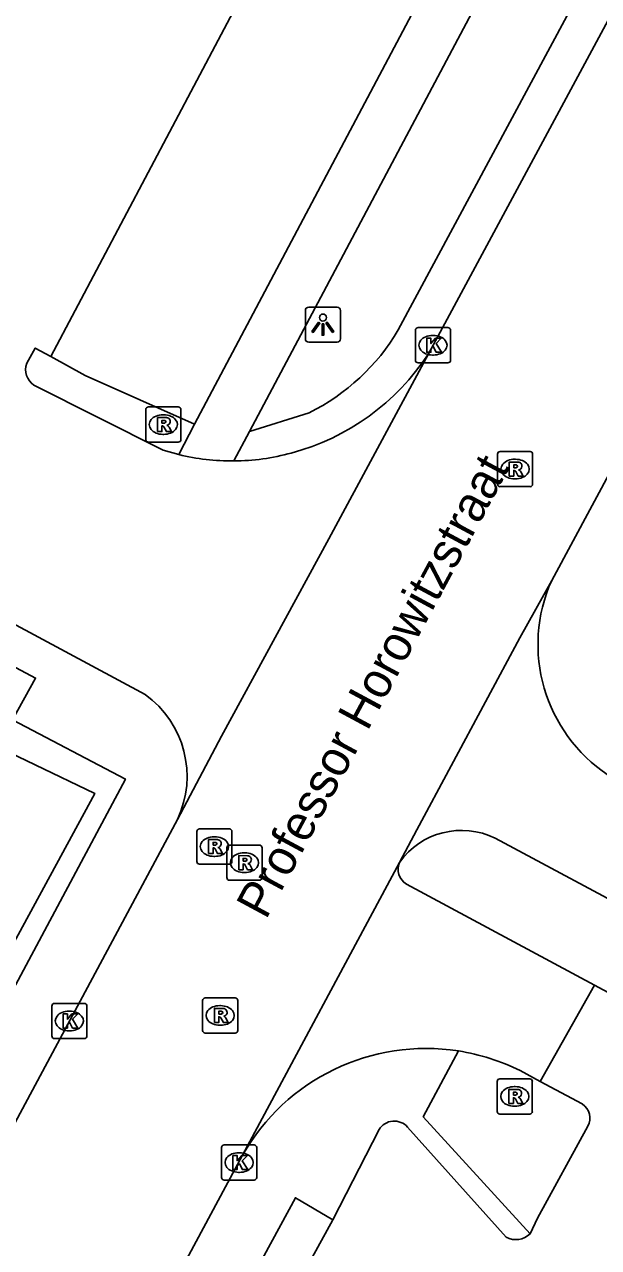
# Model space of a CAD drawing. Extents: x 159489 to 160304, y 383826 to 384530.
# Drawn here: x 159924.1 to 159940.44, y 383967.45 to 384002.25 of the extents above; entities that cross this region are included whole.
import ezdxf

# ---------------------------------------------------------------- set-up
doc = ezdxf.new("R2010")
doc.units = 0
for name, color, linetype in [('IMGEO_Groenvoorziening', 7, 'Continuous'), ('IMGEO_Haag', 7, 'Continuous'), ('IMGEO_Kolk', 7, 'Continuous'), ('IMGEO_Lichtpunt', 7, 'Continuous'), ('IMGEO_Openbare_ruimte_label', 7, 'Continuous'), ('IMGEO_Parkeervlak_open', 7, 'Continuous'), ('IMGEO_Rijbaan_lokaal_gesloten', 7, 'Continuous'), ('IMGEO_Rijbaan_lokaal_open', 7, 'Continuous'), ('IMGEO_Rioolput', 7, 'Continuous'), ('IMGEO_Voetpad_open', 7, 'Continuous')]:
    doc.layers.add(name, color=color, linetype=linetype)

msp = doc.modelspace()

# ---------------------------------------------------------------- linework, layer by layer
at = {"layer": 'IMGEO_Groenvoorziening'}
msp.add_lwpolyline([(159922.762, 383983.587), (159923.422, 383983.268), (159922.699, 383982), (159926.104, 383980.377), (159914.162, 383958.38), (159910.232, 383960.503)], dxfattribs=at)
at = {"layer": 'IMGEO_Haag'}
for points in [[(159957.247, 384035.433), (159934.742, 383993.562)], [(159932.203, 383991.204), (159930.506, 383990.674)]]:
    msp.add_lwpolyline(points, dxfattribs=at)
msp.add_arc((159929.469, 383996.694), 6.133, 296.4748, 329.2916, dxfattribs=at)
at = {"layer": 'IMGEO_Kolk'}
for p, q in [((159935.228, 383992.702), (159935.228, 383993.554)), ((159935.303, 383993.628), (159936.155, 383993.628)), ((159935.716, 383993.408), (159935.741, 383993.408)), ((159936.229, 383993.554), (159936.229, 383992.702)), ((159935.739, 383992.848), (159935.714, 383992.848)), ((159936.155, 383992.628), (159935.303, 383992.628)), ((159924.879, 383973.474), (159924.879, 383974.326)), ((159924.954, 383974.4), (159925.806, 383974.4)), ((159925.88, 383974.326), (159925.88, 383973.474)), ((159925.367, 383974.18), (159925.392, 383974.18)), ((159925.39, 383973.62), (159925.365, 383973.62)), ((159925.806, 383973.4), (159924.954, 383973.4)), ((159929.71, 383969.447), (159929.71, 383970.299)), ((159929.785, 383970.373), (159930.637, 383970.373)), ((159930.198, 383970.153), (159930.223, 383970.153)), ((159930.711, 383970.299), (159930.711, 383969.447)), ((159930.637, 383969.373), (159929.785, 383969.373)), ((159930.221, 383969.593), (159930.196, 383969.593))]:
    msp.add_line(p, q, dxfattribs=at)
for points in [[(159935.228, 383992.702), (159935.228, 383993.554)], [(159935.303, 383993.628), (159936.155, 383993.628)], [(159936.229, 383993.554), (159936.229, 383992.702)], [(159935.549, 383993.328), (159935.672, 383993.328), (159935.672, 383993.177), (159935.802, 383993.328), (159935.966, 383993.328), (159935.82, 383993.177), (159935.973, 383992.928), (159935.821, 383992.928), (159935.736, 383993.092), (159935.672, 383993.025), (159935.672, 383992.928), (159935.549, 383992.928), (159935.549, 383993.328)], [(159936.155, 383992.628), (159935.303, 383992.628)], [(159924.879, 383973.474), (159924.879, 383974.326)], [(159924.954, 383974.4), (159925.806, 383974.4)], [(159925.88, 383974.326), (159925.88, 383973.474)], [(159925.2, 383974.1), (159925.323, 383974.1), (159925.323, 383973.949), (159925.453, 383974.1), (159925.617, 383974.1), (159925.471, 383973.949), (159925.624, 383973.7), (159925.472, 383973.7), (159925.387, 383973.864), (159925.323, 383973.797), (159925.323, 383973.7), (159925.2, 383973.7), (159925.2, 383974.1)], [(159925.806, 383973.4), (159924.954, 383973.4)], [(159929.71, 383969.447), (159929.71, 383970.299)], [(159929.785, 383970.373), (159930.637, 383970.373)], [(159930.031, 383970.073), (159930.154, 383970.073), (159930.154, 383969.922), (159930.284, 383970.073), (159930.448, 383970.073), (159930.302, 383969.922), (159930.455, 383969.673), (159930.303, 383969.673), (159930.218, 383969.837), (159930.154, 383969.77), (159930.154, 383969.673), (159930.031, 383969.673), (159930.031, 383970.073)], [(159930.711, 383970.299), (159930.711, 383969.447)], [(159930.637, 383969.373), (159929.785, 383969.373)]]:
    msp.add_lwpolyline(points, dxfattribs=at)
for centre, start, end in [((159935.305, 383993.552), 91.552, 178.448), ((159935.305, 383993.552), 91.552, 178.448), ((159936.153, 383993.552), 1.552, 88.448), ((159936.153, 383993.552), 1.552, 88.448), ((159935.305, 383992.704), 181.552, 268.448), ((159935.305, 383992.704), 181.552, 268.448), ((159936.153, 383992.704), 271.552, 358.448), ((159936.153, 383992.704), 271.552, 358.448), ((159924.956, 383974.324), 91.552, 178.448), ((159924.956, 383974.324), 91.552, 178.448), ((159925.804, 383974.324), 1.552, 88.448), ((159925.804, 383974.324), 1.552, 88.448), ((159924.956, 383973.476), 181.552, 268.448), ((159924.956, 383973.476), 181.552, 268.448), ((159925.804, 383973.476), 271.552, 358.448), ((159925.804, 383973.476), 271.552, 358.448), ((159929.787, 383970.297), 91.552, 178.448), ((159929.787, 383970.297), 91.552, 178.448), ((159930.635, 383970.297), 1.552, 88.448), ((159930.635, 383970.297), 1.552, 88.448), ((159929.787, 383969.449), 181.552, 268.448), ((159929.787, 383969.449), 181.552, 268.448), ((159930.635, 383969.449), 271.552, 358.448), ((159930.635, 383969.449), 271.552, 358.448)]:
    msp.add_arc(centre, 0.0765, start, end, dxfattribs=at)
for centre, major_axis, ratio, start_param, end_param in [((159935.715, 383993.128), (-0.387, 0.002), 0.722429, 4.712389, 7.853982), ((159935.74, 383993.128), (-0.39, 0.002), 0.717154, 1.570796, 4.712389), ((159925.366, 383973.9), (-0.387, 0.002), 0.722429, 4.712389, 7.853982), ((159925.391, 383973.9), (-0.39, 0.002), 0.717154, 1.570796, 4.712389), ((159930.197, 383969.873), (-0.387, 0.002), 0.722429, 4.712389, 7.853982), ((159930.222, 383969.873), (-0.39, 0.002), 0.717154, 1.570796, 4.712389)]:
    msp.add_ellipse(centre, major_axis=major_axis, ratio=ratio, start_param=start_param, end_param=end_param, dxfattribs=at)
at = {"layer": 'IMGEO_Lichtpunt'}
for p, q in [((159932.097, 383994.118), (159932.097, 383993.311)), ((159932.097, 383994.118), (159932.097, 383993.311)), ((159932.999, 383994.213), (159932.191, 383994.213)), ((159932.999, 383994.213), (159932.191, 383994.213)), ((159933.093, 383993.311), (159933.093, 383994.118)), ((159933.093, 383993.311), (159933.093, 383994.118)), ((159932.191, 383993.217), (159932.999, 383993.217)), ((159932.191, 383993.217), (159932.999, 383993.217))]:
    msp.add_line(p, q, dxfattribs=at)
for points in [[(159932.471, 383993.782), (159932.51, 383993.754), (159932.322, 383993.492), (159932.284, 383993.519), (159932.471, 383993.782)], [(159932.573, 383993.734), (159932.62, 383993.734), (159932.62, 383993.412), (159932.573, 383993.412), (159932.573, 383993.734)], [(159932.683, 383993.754), (159932.721, 383993.781), (159932.908, 383993.519), (159932.869, 383993.491), (159932.683, 383993.754)]]:
    msp.add_lwpolyline(points, dxfattribs=at)
msp.add_circle((159932.596, 383993.916), 0.0994, dxfattribs=at)
for centre, start, end in [((159932.191, 383994.118), 90, 180), ((159932.191, 383994.118), 90, 180), ((159932.999, 383994.118), 0, 90), ((159932.999, 383994.118), 0, 90), ((159932.191, 383993.311), 180, 270), ((159932.191, 383993.311), 180, 270), ((159932.999, 383993.311), 270, 0), ((159932.999, 383993.311), 270, 360)]:
    msp.add_arc(centre, 0.0946, start, end, dxfattribs=at)
at = {"layer": 'IMGEO_Parkeervlak_open'}
msp.add_lwpolyline([(159928.944, 383990.885), (159925.832, 383992.264), (159924.848, 383992.806)], dxfattribs=at)
at = {"layer": 'IMGEO_Rijbaan_lokaal_gesloten'}
for points in [[(159958.224, 384034.907), (159956.485, 384031.679), (159947.813, 384015.572), (159947.012, 384014.083), (159935.597, 383992.883)], [(159962.326, 384029.596), (159957.072, 384019.83), (159939.108, 383986.438)], [(159935.597, 383992.883), (159932.765, 383987.623), (159929.714, 383982.008), (159928.455, 383979.636)], [(159934.777, 383978.413), (159935.272, 383979.336), (159938.204, 383984.805), (159939.108, 383986.438)], [(159928.455, 383979.636), (159919.559, 383963.042)], [(159930.308, 383970.078), (159924.969, 383960.132), (159923.566, 383956.288), (159922.683, 383952.904)]]:
    msp.add_lwpolyline(points, dxfattribs=at)
at = {"layer": 'IMGEO_Rijbaan_lokaal_open'}
for points in [[(159924.848, 383992.806), (159949.785, 384039.937)], [(159924.166, 383992.613), (159924.407, 383993.048), (159924.848, 383992.806)], [(159928.493, 383990.017), (159928.049, 383990.143), (159924.369, 383991.99)], [(159927.536, 383983.189), (159917.028, 383988.832)], [(159937.5, 383979.099), (159941.892, 383976.75)], [(159930.308, 383970.078), (159934.777, 383978.413)], [(159934.972, 383977.794), (159940.323, 383974.922)], [(159940.323, 383974.922), (159938.78, 383972.181)], [(159963.214, 383962.638), (159940.323, 383974.922)], [(159938.208, 383972.487), (159938.78, 383972.181)], [(159938.78, 383972.181), (159939.978, 383971.54)], [(159932.874, 383968.245), (159934.195, 383970.808)], [(159935.006, 383970.88), (159937.814, 383967.746)], [(159940.138, 383970.903), (159938.702, 383968.287), (159938.496, 383967.846)], [(159932.874, 383968.245), (159928.547, 383960.34)]]:
    msp.add_lwpolyline(points, dxfattribs=at)
for centre, radius, start, end in [((159929.974, 383996.548), 6.712, 284.864, 326.9003), ((159924.67, 383992.433), 0.535, 160.3169, 235.7787), ((159930.013, 383996.232), 6.398, 256.2573, 270.4206), ((159930.013, 383996.181), 6.347, 270.4235, 285.3755), ((159943.168, 383984.613), 4.451, 155.7918, 236.5466), ((159925.865, 383980.861), 2.865, 334.6775, 54.3265), ((159936.54, 383977.163), 2.161, 63.626, 144.6544), ((159935.228, 383978.215), 0.493, 156.3212, 238.6502), ((159935.528, 383967.119), 6, 81.1509, 150.4545), ((159935.515, 383967.083), 6.038, 63.5065, 81.0775), ((159939.702, 383971.132), 0.492, 332.2491, 55.9503), ((159934.627, 383970.55), 0.503, 40.9929, 149.1539), ((159938.086, 383968.264), 0.585, 242.2635, 314.4199)]:
    msp.add_arc(centre, radius, start, end, dxfattribs=at)
at = {"layer": 'IMGEO_Rioolput'}
for p, q in [((159927.554, 383990.445), (159927.554, 383991.297)), ((159927.629, 383991.371), (159928.481, 383991.371)), ((159928.555, 383991.297), (159928.555, 383990.445)), ((159928.042, 383991.151), (159928.067, 383991.151)), ((159928.065, 383990.591), (159928.04, 383990.591)), ((159928.481, 383990.371), (159927.629, 383990.371)), ((159937.564, 383989.178), (159937.564, 383990.03)), ((159937.639, 383990.104), (159938.491, 383990.104)), ((159938.565, 383990.03), (159938.565, 383989.178)), ((159938.052, 383989.884), (159938.077, 383989.884)), ((159938.075, 383989.324), (159938.05, 383989.324)), ((159938.491, 383989.104), (159937.639, 383989.104)), ((159929.007, 383978.437), (159929.007, 383979.289)), ((159929.082, 383979.363), (159929.934, 383979.363)), ((159929.495, 383979.143), (159929.52, 383979.143)), ((159930.008, 383979.289), (159930.008, 383978.437)), ((159929.862, 383977.979), (159929.862, 383978.831)), ((159929.937, 383978.905), (159930.789, 383978.905)), ((159930.863, 383978.831), (159930.863, 383977.979)), ((159929.518, 383978.583), (159929.493, 383978.583)), ((159930.35, 383978.685), (159930.375, 383978.685)), ((159929.934, 383978.363), (159929.082, 383978.363)), ((159930.373, 383978.125), (159930.348, 383978.125)), ((159930.789, 383977.905), (159929.937, 383977.905)), ((159929.172, 383973.631), (159929.172, 383974.483)), ((159929.247, 383974.557), (159930.099, 383974.557)), ((159929.66, 383974.337), (159929.685, 383974.337)), ((159930.173, 383974.483), (159930.173, 383973.631)), ((159930.099, 383973.557), (159929.247, 383973.557)), ((159929.683, 383973.777), (159929.658, 383973.777)), ((159937.555, 383971.327), (159937.555, 383972.179)), ((159937.63, 383972.253), (159938.482, 383972.253)), ((159938.556, 383972.179), (159938.556, 383971.327)), ((159938.043, 383972.033), (159938.068, 383972.033)), ((159938.066, 383971.473), (159938.041, 383971.473)), ((159938.482, 383971.253), (159937.63, 383971.253))]:
    msp.add_line(p, q, dxfattribs=at)
for points in [[(159927.554, 383990.445), (159927.554, 383991.297)], [(159927.629, 383991.371), (159928.481, 383991.371)], [(159928.555, 383991.297), (159928.555, 383990.445)], [(159928.143, 383991.069), (159927.891, 383991.071), (159927.891, 383990.671)], [(159928.069, 383990.99), (159928.015, 383990.99), (159928.015, 383990.909)], [(159927.891, 383990.671), (159928.015, 383990.671), (159928.015, 383990.833), (159928.026, 383990.833)], [(159928.015, 383990.909), (159928.067, 383990.909)], [(159928.073, 383990.804), (159928.144, 383990.671), (159928.284, 383990.671), (159928.219, 383990.797)], [(159928.481, 383990.371), (159927.629, 383990.371)], [(159937.564, 383989.178), (159937.564, 383990.03)], [(159937.639, 383990.104), (159938.491, 383990.104)], [(159938.565, 383990.03), (159938.565, 383989.178)], [(159938.153, 383989.802), (159937.901, 383989.804), (159937.901, 383989.404)], [(159937.901, 383989.404), (159938.025, 383989.404), (159938.025, 383989.566), (159938.036, 383989.566)], [(159938.079, 383989.723), (159938.025, 383989.723), (159938.025, 383989.642)], [(159938.025, 383989.642), (159938.077, 383989.642)], [(159938.083, 383989.537), (159938.154, 383989.404), (159938.294, 383989.404), (159938.229, 383989.53)], [(159938.491, 383989.104), (159937.639, 383989.104)], [(159929.007, 383978.437), (159929.007, 383979.289)], [(159929.082, 383979.363), (159929.934, 383979.363)], [(159930.008, 383979.289), (159930.008, 383978.437)], [(159929.596, 383979.061), (159929.344, 383979.063), (159929.344, 383978.663)], [(159929.344, 383978.663), (159929.468, 383978.663), (159929.468, 383978.825), (159929.479, 383978.825)], [(159929.522, 383978.982), (159929.468, 383978.982), (159929.468, 383978.901)], [(159929.468, 383978.901), (159929.52, 383978.901)], [(159929.526, 383978.796), (159929.597, 383978.663), (159929.737, 383978.663), (159929.672, 383978.789)], [(159929.862, 383977.979), (159929.862, 383978.831)], [(159929.937, 383978.905), (159930.789, 383978.905)], [(159930.863, 383978.831), (159930.863, 383977.979)], [(159930.451, 383978.603), (159930.199, 383978.605), (159930.199, 383978.205)], [(159930.377, 383978.524), (159930.323, 383978.524), (159930.323, 383978.443)], [(159930.323, 383978.443), (159930.375, 383978.443)], [(159929.934, 383978.363), (159929.082, 383978.363)], [(159930.199, 383978.205), (159930.323, 383978.205), (159930.323, 383978.367), (159930.334, 383978.367)], [(159930.381, 383978.338), (159930.452, 383978.205), (159930.592, 383978.205), (159930.527, 383978.331)], [(159930.789, 383977.905), (159929.937, 383977.905)], [(159929.172, 383973.631), (159929.172, 383974.483)], [(159929.247, 383974.557), (159930.099, 383974.557)], [(159929.761, 383974.255), (159929.509, 383974.257), (159929.509, 383973.857)], [(159930.173, 383974.483), (159930.173, 383973.631)], [(159929.509, 383973.857), (159929.633, 383973.857), (159929.633, 383974.019), (159929.644, 383974.019)], [(159929.687, 383974.176), (159929.633, 383974.176), (159929.633, 383974.095)], [(159929.633, 383974.095), (159929.685, 383974.095)], [(159929.691, 383973.99), (159929.762, 383973.857), (159929.902, 383973.857), (159929.837, 383973.983)], [(159930.099, 383973.557), (159929.247, 383973.557)], [(159937.555, 383971.327), (159937.555, 383972.179)], [(159937.63, 383972.253), (159938.482, 383972.253)], [(159938.556, 383972.179), (159938.556, 383971.327)], [(159938.144, 383971.951), (159937.892, 383971.953), (159937.892, 383971.553)], [(159938.07, 383971.872), (159938.016, 383971.872), (159938.016, 383971.791)], [(159937.892, 383971.553), (159938.016, 383971.553), (159938.016, 383971.715), (159938.027, 383971.715)], [(159938.016, 383971.791), (159938.068, 383971.791)], [(159938.074, 383971.686), (159938.145, 383971.553), (159938.285, 383971.553), (159938.22, 383971.679)], [(159938.482, 383971.253), (159937.63, 383971.253)]]:
    msp.add_lwpolyline(points, dxfattribs=at)
for centre, radius, start, end in [((159927.631, 383991.295), 0.0765, 91.552, 178.448), ((159927.631, 383991.295), 0.0765, 91.552, 178.448), ((159928.479, 383991.295), 0.0765, 1.552, 88.448), ((159928.479, 383991.295), 0.0765, 1.552, 88.448), ((159928.075, 383990.894), 0.0964, 77.0061, 93.1865), ((159928.089, 383990.951), 0.0378, 276.6634, 79.6772), ((159928.142, 383990.959), 0.109, 350.3612, 89.416), ((159928.14, 383990.959), 0.112, 277.5842, 350.9817), ((159928.025, 383990.78), 0.0533, 26.0293, 88.6989), ((159928.051, 383991.098), 0.19, 274.7715, 282.9687), ((159928.124, 383990.744), 0.108, 29.5134, 73.7905), ((159927.631, 383990.447), 0.0765, 181.552, 268.448), ((159927.631, 383990.447), 0.0765, 181.552, 268.448), ((159928.479, 383990.447), 0.0765, 271.552, 358.448), ((159928.479, 383990.447), 0.0765, 271.552, 358.448), ((159937.641, 383990.028), 0.0765, 91.552, 178.448), ((159937.641, 383990.028), 0.0765, 91.552, 178.448), ((159938.489, 383990.028), 0.0765, 1.552, 88.448), ((159938.489, 383990.028), 0.0765, 1.552, 88.448), ((159938.035, 383989.513), 0.0533, 26.0293, 88.6989), ((159938.061, 383989.831), 0.19, 274.7715, 282.9687), ((159938.085, 383989.627), 0.0964, 77.0061, 93.1865), ((159938.099, 383989.684), 0.0378, 276.6634, 79.6772), ((159938.152, 383989.692), 0.109, 350.3612, 89.416), ((159938.15, 383989.692), 0.112, 277.5842, 350.9817), ((159938.134, 383989.477), 0.108, 29.5134, 73.7905), ((159937.641, 383989.18), 0.0765, 181.552, 268.448), ((159937.641, 383989.18), 0.0765, 181.552, 268.448), ((159938.489, 383989.18), 0.0765, 271.552, 358.448), ((159938.489, 383989.18), 0.0765, 271.552, 358.448), ((159929.084, 383979.287), 0.0765, 91.552, 178.448), ((159929.084, 383979.287), 0.0765, 91.552, 178.448), ((159929.932, 383979.287), 0.0765, 1.552, 88.448), ((159929.932, 383979.287), 0.0765, 1.552, 88.448), ((159929.478, 383978.772), 0.0533, 26.0293, 88.6989), ((159929.504, 383979.09), 0.19, 274.7715, 282.9687), ((159929.528, 383978.886), 0.0964, 77.0061, 93.1865), ((159929.542, 383978.943), 0.0378, 276.6634, 79.6772), ((159929.595, 383978.951), 0.109, 350.3612, 89.416), ((159929.593, 383978.951), 0.112, 277.5842, 350.9817), ((159929.577, 383978.736), 0.108, 29.5134, 73.7905), ((159929.939, 383978.829), 0.0765, 91.552, 178.448), ((159929.939, 383978.829), 0.0765, 91.552, 178.448), ((159930.787, 383978.829), 0.0765, 1.552, 88.448), ((159930.787, 383978.829), 0.0765, 1.552, 88.448), ((159929.084, 383978.439), 0.0765, 181.552, 268.448), ((159929.084, 383978.439), 0.0765, 181.552, 268.448), ((159929.932, 383978.439), 0.0765, 271.552, 358.448), ((159929.932, 383978.439), 0.0765, 271.552, 358.448), ((159930.359, 383978.632), 0.19, 274.7715, 282.9687), ((159930.383, 383978.428), 0.0964, 77.0061, 93.1865), ((159930.397, 383978.485), 0.0378, 276.6634, 79.6772), ((159930.45, 383978.493), 0.109, 350.3612, 89.416), ((159930.448, 383978.493), 0.112, 277.5842, 350.9817), ((159930.333, 383978.314), 0.0533, 26.0293, 88.6989), ((159930.432, 383978.278), 0.108, 29.5134, 73.7905), ((159929.939, 383977.981), 0.0765, 181.552, 268.448), ((159929.939, 383977.981), 0.0765, 181.552, 268.448), ((159930.787, 383977.981), 0.0765, 271.552, 358.448), ((159930.787, 383977.981), 0.0765, 271.552, 358.448), ((159929.249, 383974.481), 0.0765, 91.552, 178.448), ((159929.249, 383974.481), 0.0765, 91.552, 178.448), ((159929.76, 383974.145), 0.109, 350.3612, 89.416), ((159930.097, 383974.481), 0.0765, 1.552, 88.448), ((159930.097, 383974.481), 0.0765, 1.552, 88.448), ((159929.643, 383973.966), 0.0533, 26.0293, 88.6989), ((159929.669, 383974.284), 0.19, 274.7715, 282.9687), ((159929.693, 383974.08), 0.0964, 77.0061, 93.1865), ((159929.707, 383974.137), 0.0378, 276.6634, 79.6772), ((159929.758, 383974.145), 0.112, 277.5842, 350.9817), ((159929.742, 383973.93), 0.108, 29.5134, 73.7905), ((159929.249, 383973.633), 0.0765, 181.552, 268.448), ((159929.249, 383973.633), 0.0765, 181.552, 268.448), ((159930.097, 383973.633), 0.0765, 271.552, 358.448), ((159930.097, 383973.633), 0.0765, 271.552, 358.448), ((159937.632, 383972.177), 0.0765, 91.552, 178.448), ((159937.632, 383972.177), 0.0765, 91.552, 178.448), ((159938.48, 383972.177), 0.0765, 1.552, 88.448), ((159938.48, 383972.177), 0.0765, 1.552, 88.448), ((159938.052, 383971.98), 0.19, 274.7715, 282.9687), ((159938.076, 383971.776), 0.0964, 77.0061, 93.1865), ((159938.09, 383971.833), 0.0378, 276.6634, 79.6772), ((159938.143, 383971.841), 0.109, 350.3612, 89.416), ((159938.141, 383971.841), 0.112, 277.5842, 350.9817), ((159938.026, 383971.662), 0.0533, 26.0293, 88.6989), ((159938.125, 383971.626), 0.108, 29.5134, 73.7905), ((159937.632, 383971.329), 0.0765, 181.552, 268.448), ((159937.632, 383971.329), 0.0765, 181.552, 268.448), ((159938.48, 383971.329), 0.0765, 271.552, 358.448), ((159938.48, 383971.329), 0.0765, 271.552, 358.448)]:
    msp.add_arc(centre, radius, start, end, dxfattribs=at)
for centre, major_axis, ratio, start_param, end_param in [((159928.041, 383990.871), (-0.387, 0.002), 0.722429, 4.712389, 7.853982), ((159928.066, 383990.871), (-0.39, 0.002), 0.717154, 1.570796, 4.712389), ((159938.051, 383989.604), (-0.387, 0.002), 0.722429, 4.712389, 7.853982), ((159938.076, 383989.604), (-0.39, 0.002), 0.717154, 1.570796, 4.712389), ((159929.494, 383978.863), (-0.387, 0.002), 0.722429, 4.712389, 7.853982), ((159929.519, 383978.863), (-0.39, 0.002), 0.717154, 1.570796, 4.712389), ((159930.349, 383978.405), (-0.387, 0.002), 0.722429, 4.712389, 7.853982), ((159930.374, 383978.405), (-0.39, 0.002), 0.717154, 1.570796, 4.712389), ((159929.659, 383974.057), (-0.387, 0.002), 0.722429, 4.712389, 7.853982), ((159929.684, 383974.057), (-0.39, 0.002), 0.717154, 1.570796, 4.712389), ((159938.042, 383971.753), (-0.387, 0.002), 0.722429, 4.712389, 7.853982), ((159938.067, 383971.753), (-0.39, 0.002), 0.717154, 1.570796, 4.712389)]:
    msp.add_ellipse(centre, major_axis=major_axis, ratio=ratio, start_param=start_param, end_param=end_param, dxfattribs=at)
at = {"layer": 'IMGEO_Voetpad_open'}
for points in [[(159953.879, 384037.932), (159941.724, 384014.992), (159928.944, 383990.885)], [(159957.247, 384035.433), (159954.923, 384036.684), (159944.622, 384017.253), (159943.829, 384015.76), (159935.459, 384000), (159930.506, 383990.674)], [(159928.944, 383990.885), (159928.493, 383990.017)], [(159930.506, 383990.674), (159930.06, 383989.834)], [(159917.967, 383963.931), (159926.977, 383980.784), (159923.758, 383982.469), (159924.418, 383983.659), (159923.163, 383984.322)], [(159938.496, 383967.846), (159935.453, 383971.17), (159936.451, 383973.048)], [(159926.527, 383959.143), (159931.814, 383968.87), (159932.874, 383968.245)]]:
    msp.add_lwpolyline(points, dxfattribs=at)

# ---------------------------------------------------------------- texts
at = {"layer": 'IMGEO_Openbare_ruimte_label'}
msp.add_text('Professor Horowitzstraat', height=1, rotation=61.6915, dxfattribs=at).set_placement((159930.972, 383976.758))

doc.saveas('drawing.dxf')
